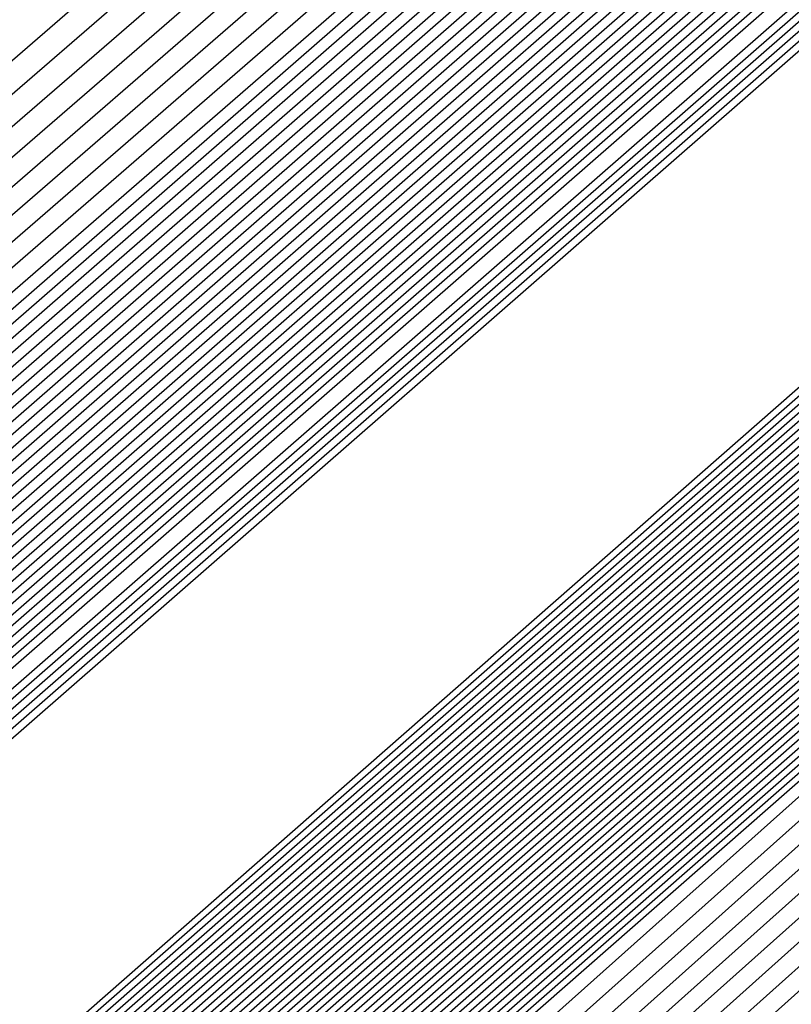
# Model space of a CAD drawing. Extents: x 3249832 to 3255657, y 13789405 to 13793316.
# Tile 804 of 1056: x 3253208.8558 to 3253208.9464, y 13791257.9238 to 13791258.0394. Entities that reach past the tile are written whole.
import ezdxf

# ---------------------------------------------------------------- set-up
doc = ezdxf.new("R2010")
doc.units = 0
doc.header["$LTSCALE"] = 100
doc.header["$MEASUREMENT"] = 0
for name, color, linetype in [('GRATIO_03231_CON', 1, 'CONTINUOUS'), ('GRATIO_0323_ICON', 1, 'CONTINUOUS'), ('TARGETS_EAST', 7, 'CONTINUOUS')]:
    doc.layers.add(name, color=color, linetype=linetype)

# ---------------------------------------------------------------- blocks, each defined once
blk = doc.blocks.new('Gratio_032316_contours')
at = {"layer": 'GRATIO_03231_CON', "color": 1, "linetype": 'Continuous', "flags": 128}
for points in [[(3253179.55027, 13791232.39503), (3253186.87441, 13791238.77001), (3253201.4775, 13791251.51898), (3253219.20823, 13791267.00714), (3253234.45763, 13791280.32933), (3253243.00028, 13791287.79153), (3253246.14511, 13791290.5444), (3253246.5846, 13791290.94974), (3253247.02187, 13791291.379), (3253250.20254, 13791294.24212), (3253258.88285, 13791301.95866), (3253274.44262, 13791315.73867), (3253292.7559, 13791331.95413), (3253308.32028, 13791345.76753)], [(3253180.16544, 13791232.93802), (3253187.28488, 13791239.13155), (3253201.72516, 13791251.73678), (3253219.33902, 13791267.12228), (3253234.51314, 13791280.37862), (3253243.01644, 13791287.80647), (3253246.14668, 13791290.54676), (3253246.58389, 13791290.95054), (3253247.01645, 13791291.37639), (3253250.16633, 13791294.21318), (3253258.7639, 13791301.85732), (3253274.17605, 13791315.50724), (3253292.31584, 13791331.56933), (3253307.73285, 13791345.25198)], [(3253180.78061, 13791233.481), (3253187.69534, 13791239.49309), (3253201.97282, 13791251.95458), (3253219.46981, 13791267.23741), (3253234.56866, 13791280.42791), (3253243.03259, 13791287.8214), (3253246.14825, 13791290.54912), (3253246.58317, 13791290.95133), (3253247.01103, 13791291.37378), (3253250.13013, 13791294.18424), (3253258.64495, 13791301.75599), (3253273.90947, 13791315.27582), (3253291.87577, 13791331.18453), (3253307.14542, 13791344.73643)], [(3253181.39578, 13791234.02399), (3253188.1058, 13791239.85463), (3253202.22048, 13791252.17237), (3253219.6006, 13791267.35254), (3253234.62418, 13791280.4772), (3253243.04874, 13791287.83633), (3253246.14982, 13791290.55149), (3253246.58246, 13791290.95213), (3253247.00561, 13791291.37117), (3253250.09393, 13791294.15529), (3253258.526, 13791301.65465), (3253273.6429, 13791315.0444), (3253291.4357, 13791330.79973), (3253306.55799, 13791344.22088)], [(3253182.62612, 13791235.10996), (3253188.92672, 13791240.5777), (3253202.71581, 13791252.60797), (3253219.86218, 13791267.58281), (3253234.73522, 13791280.57579), (3253243.08105, 13791287.8662), (3253246.15297, 13791290.55621), (3253246.58103, 13791290.95372), (3253246.99477, 13791291.36594), (3253250.02153, 13791294.09741), (3253258.2881, 13791301.45198), (3253273.10975, 13791314.58156), (3253290.55557, 13791330.03014), (3253305.38313, 13791343.18978)], [(3253183.24129, 13791235.65295), (3253189.33718, 13791240.93924), (3253202.96347, 13791252.82577), (3253219.99297, 13791267.69794), (3253234.79073, 13791280.62508), (3253243.0972, 13791287.88113), (3253246.15454, 13791290.55858), (3253246.58032, 13791290.95452), (3253246.98935, 13791291.36333), (3253249.98532, 13791294.06847), (3253258.16915, 13791301.35065), (3253272.84317, 13791314.35013), (3253290.11551, 13791329.64534), (3253304.7957, 13791342.67423)], [(3253189.74764, 13791241.30078), (3253203.21113, 13791253.04357), (3253220.12376, 13791267.81308), (3253234.84625, 13791280.67437), (3253243.11336, 13791287.89607), (3253246.15611, 13791290.56094), (3253246.57961, 13791290.95531), (3253246.98393, 13791291.36072), (3253249.94912, 13791294.03953), (3253258.05019, 13791301.24931), (3253272.5766, 13791314.11871), (3253289.67544, 13791329.26055), (3253304.20827, 13791342.15868)], [(3253190.1581, 13791241.66232), (3253203.45879, 13791253.26136), (3253220.25455, 13791267.92821), (3253234.90177, 13791280.72366), (3253243.12951, 13791287.911), (3253246.15768, 13791290.5633), (3253246.57889, 13791290.95611), (3253246.97851, 13791291.35811), (3253249.91292, 13791294.01058), (3253257.93124, 13791301.14798), (3253272.31002, 13791313.88729), (3253289.23538, 13791328.87575), (3253303.62084, 13791341.64313)], [(3253190.97902, 13791242.38539), (3253203.95411, 13791253.69696), (3253220.51613, 13791268.15847), (3253235.01281, 13791280.82224), (3253243.16182, 13791287.94087), (3253246.16082, 13791290.56803), (3253246.57747, 13791290.9577), (3253246.96767, 13791291.35288), (3253249.84051, 13791293.9527), (3253257.69334, 13791300.94531), (3253271.77687, 13791313.42445), (3253288.35525, 13791328.10615), (3253302.44598, 13791340.61203)], [(3253191.38948, 13791242.74693), (3253204.20177, 13791253.91476), (3253220.64692, 13791268.27361), (3253235.06832, 13791280.87154), (3253243.17797, 13791287.9558), (3253246.1624, 13791290.57039), (3253246.57675, 13791290.9585), (3253246.96225, 13791291.35027), (3253249.80431, 13791293.92376), (3253257.57439, 13791300.84397), (3253271.51029, 13791313.19303), (3253287.91518, 13791327.72135), (3253301.85855, 13791340.09648)], [(3253191.79994, 13791243.10847), (3253204.44943, 13791254.13256), (3253220.77772, 13791268.38874), (3253235.12384, 13791280.92083), (3253243.19412, 13791287.97073), (3253246.16397, 13791290.57276), (3253246.57604, 13791290.95929), (3253246.95683, 13791291.34766), (3253249.76811, 13791293.89481), (3253257.45544, 13791300.74264), (3253271.24372, 13791312.9616), (3253287.47511, 13791327.33655), (3253301.27112, 13791339.58093)], [(3253192.2104, 13791243.47001), (3253204.69709, 13791254.35035), (3253220.90851, 13791268.50387), (3253235.17936, 13791280.97012), (3253243.21028, 13791287.98567), (3253246.16554, 13791290.57512), (3253246.57533, 13791290.96009), (3253246.95142, 13791291.34505), (3253249.73191, 13791293.86587), (3253257.33649, 13791300.6413), (3253270.97714, 13791312.73018), (3253287.03505, 13791326.95176), (3253300.68369, 13791339.06538)], [(3253193.03132, 13791244.19308), (3253205.19242, 13791254.78595), (3253221.17009, 13791268.73414), (3253235.29039, 13791281.0687), (3253243.24258, 13791288.01553), (3253246.16868, 13791290.57985), (3253246.5739, 13791290.96168), (3253246.94058, 13791291.33982), (3253249.6595, 13791293.80799), (3253257.09858, 13791300.43863), (3253270.44399, 13791312.26734), (3253286.15492, 13791326.18216), (3253299.50883, 13791338.03428)], [(3253193.44178, 13791244.55462), (3253205.44008, 13791255.00375), (3253221.30088, 13791268.84927), (3253235.34591, 13791281.11799), (3253243.25874, 13791288.03047), (3253246.17025, 13791290.58221), (3253246.57319, 13791290.96248), (3253246.93516, 13791291.33721), (3253249.6233, 13791293.77904), (3253256.97963, 13791300.3373), (3253270.17741, 13791312.03592), (3253285.71485, 13791325.79737), (3253298.92139, 13791337.51873)], [(3253193.85224, 13791244.91616), (3253205.68774, 13791255.22155), (3253221.43167, 13791268.9644), (3253235.40143, 13791281.16728), (3253243.27489, 13791288.0454), (3253246.17182, 13791290.58457), (3253246.57247, 13791290.96327), (3253246.92974, 13791291.3346), (3253249.5871, 13791293.7501), (3253256.86068, 13791300.23596), (3253269.91084, 13791311.8045), (3253285.27479, 13791325.41257), (3253298.33396, 13791337.00318)], [(3253194.2627, 13791245.2777), (3253205.9354, 13791255.43934), (3253221.56246, 13791269.07954), (3253235.45695, 13791281.21658), (3253243.29104, 13791288.06033), (3253246.17339, 13791290.58694), (3253246.57176, 13791290.96407), (3253246.92432, 13791291.33198), (3253249.55089, 13791293.72116), (3253256.74173, 13791300.13463), (3253269.64426, 13791311.57307), (3253284.83472, 13791325.02777), (3253297.74653, 13791336.48763)], [(3253195.08362, 13791246.00077), (3253206.43072, 13791255.87494), (3253221.82404, 13791269.3098), (3253235.56798, 13791281.31516), (3253243.32335, 13791288.0902), (3253246.17654, 13791290.59166), (3253246.57033, 13791290.96566), (3253246.91348, 13791291.32676), (3253249.47849, 13791293.66327), (3253256.50383, 13791299.93196), (3253269.11111, 13791311.11023), (3253283.95459, 13791324.25817), (3253296.57167, 13791335.45653)], [(3253195.49408, 13791246.36231), (3253206.67838, 13791256.09274), (3253221.95483, 13791269.42494), (3253235.6235, 13791281.36445), (3253243.3395, 13791288.10513), (3253246.17811, 13791290.59402), (3253246.56962, 13791290.96646), (3253246.90806, 13791291.32415), (3253249.44229, 13791293.63433), (3253256.38488, 13791299.83062), (3253268.84454, 13791310.87881), (3253283.51452, 13791323.87338), (3253295.98424, 13791334.94098)], [(3253195.90454, 13791246.72385), (3253206.92604, 13791256.31054), (3253222.08562, 13791269.54007), (3253235.67902, 13791281.41374), (3253243.35566, 13791288.12007), (3253246.17968, 13791290.59639), (3253246.56891, 13791290.96725), (3253246.90264, 13791291.32154), (3253249.40609, 13791293.60539), (3253256.26593, 13791299.72929), (3253268.57796, 13791310.64739), (3253283.07446, 13791323.48858), (3253295.39681, 13791334.42543)], [(3253196.31501, 13791247.08539), (3253207.1737, 13791256.52833), (3253222.21641, 13791269.6552), (3253235.73454, 13791281.46303), (3253243.37181, 13791288.135), (3253246.18125, 13791290.59875), (3253246.56819, 13791290.96805), (3253246.89722, 13791291.31892), (3253249.36988, 13791293.57645), (3253256.14697, 13791299.62795), (3253268.31138, 13791310.41597), (3253282.63439, 13791323.10378), (3253294.80938, 13791333.90988)], [(3253197.13593, 13791247.80846), (3253207.66903, 13791256.96393), (3253222.47799, 13791269.88547), (3253235.84557, 13791281.56162), (3253243.40412, 13791288.16487), (3253246.18439, 13791290.60348), (3253246.56677, 13791290.96964), (3253246.88638, 13791291.3137), (3253249.29748, 13791293.51856), (3253255.90907, 13791299.42528), (3253267.77823, 13791309.95312), (3253281.75426, 13791322.33419), (3253293.63452, 13791332.87878)], [(3253197.54639, 13791248.17), (3253207.91669, 13791257.18173), (3253222.60878, 13791270.0006), (3253235.90109, 13791281.61091), (3253243.42027, 13791288.1798), (3253246.18596, 13791290.60584), (3253246.56605, 13791290.97044), (3253246.88096, 13791291.31109), (3253249.26128, 13791293.48962), (3253255.79012, 13791299.32395), (3253267.51166, 13791309.7217), (3253281.31419, 13791321.94939), (3253293.04709, 13791332.36323), (3253299.24948, 13791337.92415)], [(3253197.95685, 13791248.53154), (3253208.16435, 13791257.39953), (3253222.73957, 13791270.11573), (3253235.95661, 13791281.6602), (3253243.43643, 13791288.19473), (3253246.18754, 13791290.6082), (3253246.56534, 13791290.97123), (3253246.87554, 13791291.30847), (3253249.22507, 13791293.46068), (3253255.67117, 13791299.22261), (3253267.24508, 13791309.49028), (3253280.87413, 13791321.56459), (3253292.45966, 13791331.84768), (3253298.58416, 13791337.33876)], [(3253198.36731, 13791248.89308), (3253208.41201, 13791257.61732), (3253222.87037, 13791270.23087), (3253236.01213, 13791281.70949), (3253243.45258, 13791288.20967), (3253246.18911, 13791290.61057), (3253246.56463, 13791290.97203), (3253246.87012, 13791291.30586), (3253249.18887, 13791293.43173), (3253255.55222, 13791299.12128), (3253266.9785, 13791309.25886), (3253280.43407, 13791321.17979), (3253291.87223, 13791331.33213), (3253297.91884, 13791336.75338)], [(3253199.18823, 13791249.61615), (3253208.90733, 13791258.05292), (3253223.13195, 13791270.46113), (3253236.12316, 13791281.80807), (3253243.48489, 13791288.23953), (3253246.19225, 13791290.61529), (3253246.5632, 13791290.97362), (3253246.85928, 13791291.30064), (3253249.11647, 13791293.37385), (3253255.31432, 13791298.91861), (3253266.44535, 13791308.79601), (3253279.55394, 13791320.4102), (3253290.69737, 13791330.30103), (3253296.5882, 13791335.58261)], [(3253199.59869, 13791249.97769), (3253209.15499, 13791258.27072), (3253223.26274, 13791270.57626), (3253236.17868, 13791281.85736), (3253243.50104, 13791288.25447), (3253246.19382, 13791290.61766), (3253246.56249, 13791290.97442), (3253246.85386, 13791291.29803), (3253249.08026, 13791293.34491), (3253255.19536, 13791298.81727), (3253266.17878, 13791308.56459), (3253279.11387, 13791320.0254), (3253290.10994, 13791329.78548), (3253295.92288, 13791334.99723)], [(3253200.00915, 13791250.33923), (3253209.40265, 13791258.48852), (3253223.39353, 13791270.6914), (3253236.2342, 13791281.90666), (3253243.51719, 13791288.2694), (3253246.19539, 13791290.62002), (3253246.56177, 13791290.97521), (3253246.84844, 13791291.29541), (3253249.04406, 13791293.31596), (3253255.07641, 13791298.71594), (3253265.9122, 13791308.33317), (3253278.6738, 13791319.6406), (3253289.52251, 13791329.26993), (3253295.25756, 13791334.41184)], [(3253200.41961, 13791250.70077), (3253209.65031, 13791258.70631), (3253223.52432, 13791270.80653), (3253236.28972, 13791281.95595), (3253243.53335, 13791288.28434), (3253246.19696, 13791290.62238), (3253246.56106, 13791290.97601), (3253246.84302, 13791291.2928), (3253249.00786, 13791293.28702), (3253254.95746, 13791298.6146), (3253265.64563, 13791308.10175), (3253278.23374, 13791319.25581), (3253288.93508, 13791328.75438), (3253294.59224, 13791333.82646)], [(3253201.24053, 13791251.42384), (3253210.14563, 13791259.14191), (3253223.7859, 13791271.0368), (3253236.40075, 13791282.05453), (3253243.56565, 13791288.3142), (3253246.20011, 13791290.62711), (3253246.55963, 13791290.9776), (3253246.83219, 13791291.28758), (3253248.93546, 13791293.22914), (3253254.71956, 13791298.41193), (3253265.11248, 13791307.63891), (3253277.35361, 13791318.48621), (3253287.76022, 13791327.72328), (3253293.2616, 13791332.65569)], [(3253201.65099, 13791251.78538), (3253210.3933, 13791259.35971), (3253223.91669, 13791271.15193), (3253236.45627, 13791282.10382), (3253243.58181, 13791288.32914), (3253246.20168, 13791290.62947), (3253246.55892, 13791290.9784), (3253246.82677, 13791291.28496), (3253248.89925, 13791293.20019), (3253254.60061, 13791298.3106), (3253264.8459, 13791307.40749), (3253276.91354, 13791318.10141), (3253287.17279, 13791327.20773)], [(3253215.27891, 13791264.12388), (3253208.32754, 13791257.89481), (3253202.31158, 13791252.48555), (3253202.06145, 13791252.14692), (3253210.64096, 13791259.57751), (3253224.04748, 13791271.26706)], [(3253216.27123, 13791264.99994), (3253209.15191, 13791258.62312), (3253202.92675, 13791253.02854), (3253202.47191, 13791252.50846), (3253210.88862, 13791259.7953), (3253224.17827, 13791271.38219)]]:
    blk.add_lwpolyline(points, dxfattribs=at)
at = {"layer": 'GRATIO_03231_CON', "color": 5, "linetype": 'Continuous', "flags": 128}
for points in [[(3253178.31993, 13791231.30905), (3253186.05349, 13791238.04694), (3253200.98218, 13791251.08338), (3253218.94665, 13791266.77688), (3253234.34659, 13791280.23075), (3253242.96798, 13791287.76167), (3253246.14197, 13791290.53967), (3253246.58603, 13791290.94815), (3253247.02107, 13791291.37394), (3253250.18182, 13791294.2177), (3253258.80647, 13791301.88356), (3253274.26937, 13791315.56557), (3253292.48955, 13791331.61762), (3253308.02221, 13791345.18354)], [(3253177.70476, 13791230.76607), (3253185.64303, 13791237.6854), (3253200.73452, 13791250.86558), (3253218.81586, 13791266.66175), (3253234.29107, 13791280.18146), (3253242.95182, 13791287.74673), (3253246.1404, 13791290.53731), (3253246.58674, 13791290.94735), (3253247.01436, 13791291.36584), (3253250.12102, 13791294.16091), (3253258.59804, 13791301.69555), (3253273.79626, 13791315.14336), (3253291.70456, 13791330.92064), (3253306.97134, 13791344.25434)], [(3253177.08958, 13791230.22308), (3253185.23257, 13791237.32386), (3253200.48686, 13791250.64779), (3253218.68507, 13791266.54661), (3253234.23556, 13791280.13216), (3253242.93567, 13791287.7318), (3253246.13883, 13791290.53495), (3253246.58745, 13791290.94656), (3253247.00766, 13791291.35773), (3253250.06022, 13791294.10413), (3253258.38961, 13791301.50754), (3253273.32314, 13791314.72115), (3253290.91956, 13791330.22366), (3253305.92046, 13791343.32515)], [(3253176.47441, 13791229.68009), (3253184.82211, 13791236.96232), (3253200.23919, 13791250.42999), (3253218.55428, 13791266.43148), (3253234.18004, 13791280.08287), (3253242.91952, 13791287.71687), (3253246.13725, 13791290.53258), (3253246.58817, 13791290.94576), (3253247.00095, 13791291.34963), (3253249.99942, 13791294.04734), (3253258.18118, 13791301.31953), (3253272.85003, 13791314.29894), (3253290.13456, 13791329.52668), (3253304.86958, 13791342.39595)], [(3253175.24407, 13791228.59412), (3253184.00119, 13791236.23925), (3253199.74387, 13791249.99439), (3253218.2927, 13791266.20121), (3253234.069, 13791279.98429), (3253242.88721, 13791287.687), (3253246.13411, 13791290.52786), (3253246.58959, 13791290.94417), (3253246.98754, 13791291.33342), (3253249.87782, 13791293.93376), (3253257.76432, 13791300.94351), (3253271.9038, 13791313.45451), (3253288.56457, 13791328.13272), (3253302.76783, 13791340.53756)], [(3253196.57706, 13791247.03615), (3253203.47105, 13791253.1938), (3253218.75951, 13791266.60126), (3253234.06971, 13791279.98413), (3253242.88772, 13791287.68662), (3253246.13462, 13791290.52731), (3253246.59031, 13791290.94338), (3253246.98083, 13791291.32532), (3253249.81702, 13791293.87697), (3253257.55589, 13791300.7555), (3253271.43068, 13791313.0323), (3253287.77957, 13791327.43574), (3253301.71695, 13791339.60837)], [(3253196.71057, 13791247.15254), (3253203.58621, 13791253.29381), (3253218.83398, 13791266.66558), (3253234.10345, 13791280.01283), (3253242.89801, 13791287.6948), (3253246.13636, 13791290.52784), (3253246.59102, 13791290.94258), (3253246.97413, 13791291.31721), (3253249.75622, 13791293.82018), (3253257.34746, 13791300.56749), (3253270.95757, 13791312.61009), (3253286.99457, 13791326.73875), (3253300.66608, 13791338.67918)], [(3253196.84408, 13791247.26894), (3253203.70137, 13791253.39382), (3253218.90845, 13791266.7299), (3253234.13718, 13791280.04153), (3253242.9083, 13791287.70297), (3253246.13809, 13791290.52836), (3253246.59174, 13791290.94178), (3253246.96742, 13791291.30911), (3253249.69542, 13791293.76339), (3253257.13903, 13791300.37948), (3253270.48445, 13791312.18788), (3253286.20957, 13791326.04177), (3253299.6152, 13791337.74998)], [(3253197.11109, 13791247.50174), (3253203.93169, 13791253.59384), (3253219.0574, 13791266.85855), (3253234.20465, 13791280.09892), (3253242.92888, 13791287.71932), (3253246.14156, 13791290.52941), (3253246.59316, 13791290.94019), (3253246.95401, 13791291.2929), (3253249.57383, 13791293.64981), (3253256.72217, 13791300.00346), (3253269.53822, 13791311.34346), (3253284.63958, 13791324.64781), (3253297.51345, 13791335.89159)], [(3253197.2446, 13791247.61813), (3253204.04685, 13791253.69384), (3253219.13187, 13791266.92287), (3253234.23839, 13791280.12762), (3253242.93918, 13791287.72749), (3253246.1433, 13791290.52994), (3253246.59388, 13791290.9394), (3253246.9473, 13791291.28479), (3253249.51303, 13791293.59302), (3253256.51374, 13791299.81545), (3253269.06511, 13791310.92125), (3253283.85458, 13791323.95083), (3253296.46257, 13791334.9624)], [(3253197.37811, 13791247.73453), (3253204.16201, 13791253.79385), (3253219.20635, 13791266.98719), (3253234.27212, 13791280.15631), (3253242.94947, 13791287.73567), (3253246.14503, 13791290.53046), (3253246.59459, 13791290.9386), (3253246.9406, 13791291.27669), (3253249.45223, 13791293.53623), (3253256.30531, 13791299.62744), (3253268.59199, 13791310.49904), (3253283.06958, 13791323.25385), (3253295.41169, 13791334.0332)], [(3253197.51162, 13791247.85093), (3253204.27717, 13791253.89386), (3253219.28082, 13791267.05151), (3253234.30586, 13791280.18501), (3253242.95976, 13791287.74384), (3253246.14676, 13791290.53099), (3253246.5953, 13791290.9378), (3253246.93389, 13791291.26859), (3253249.39143, 13791293.47944), (3253256.09688, 13791299.43942), (3253268.11888, 13791310.07683), (3253282.28459, 13791322.55687), (3253294.36082, 13791333.10401)], [(3253197.77863, 13791248.08372), (3253204.50749, 13791254.09388), (3253219.42977, 13791267.18016), (3253234.37333, 13791280.2424), (3253242.98034, 13791287.76019), (3253246.15023, 13791290.53204), (3253246.59673, 13791290.93621), (3253246.92048, 13791291.25238), (3253249.26983, 13791293.36586), (3253255.68002, 13791299.0634), (3253267.17265, 13791309.2324), (3253280.71459, 13791321.16291), (3253292.25906, 13791331.24562), (3253298.86322, 13791336.86351)], [(3253197.91214, 13791248.20012), (3253204.62265, 13791254.19388), (3253219.50424, 13791267.24448), (3253234.40706, 13791280.2711), (3253242.99064, 13791287.76837), (3253246.15197, 13791290.53257), (3253246.59744, 13791290.93542), (3253246.91378, 13791291.24427), (3253249.20903, 13791293.30907), (3253255.47159, 13791298.87539), (3253266.69953, 13791308.81019), (3253279.9296, 13791320.46593), (3253291.20819, 13791330.31643), (3253297.66843, 13791335.81202)], [(3253198.04565, 13791248.31651), (3253204.73781, 13791254.29389), (3253219.57872, 13791267.3088), (3253234.4408, 13791280.2998), (3253243.00093, 13791287.77654), (3253246.1537, 13791290.53309), (3253246.59816, 13791290.93462), (3253246.90707, 13791291.23617), (3253249.14823, 13791293.25228), (3253255.26316, 13791298.68738), (3253266.22642, 13791308.38798), (3253279.1446, 13791319.76895), (3253290.15731, 13791329.38723), (3253296.47364, 13791334.76054)], [(3253198.17916, 13791248.43291), (3253204.85297, 13791254.3939), (3253219.65319, 13791267.37312), (3253234.47453, 13791280.32849), (3253243.01122, 13791287.78471), (3253246.15544, 13791290.53362), (3253246.59887, 13791290.93382), (3253246.90036, 13791291.22806), (3253249.08743, 13791293.19549), (3253255.05473, 13791298.49937), (3253265.7533, 13791307.96577), (3253278.3596, 13791319.07197), (3253289.10643, 13791328.45804), (3253295.27885, 13791333.70905)], [(3253198.44617, 13791248.6657), (3253205.08329, 13791254.59392), (3253219.80214, 13791267.50177), (3253234.542, 13791280.38589), (3253243.0318, 13791287.80106), (3253246.15891, 13791290.53467), (3253246.6003, 13791290.93223), (3253246.88695, 13791291.21186), (3253248.96583, 13791293.08191), (3253254.63787, 13791298.12335), (3253264.80707, 13791307.12135), (3253276.7896, 13791317.678), (3253287.00468, 13791326.59965), (3253292.88927, 13791331.60608), (3253295.95133, 13791334.07094)], [(3253198.57968, 13791248.7821), (3253205.19845, 13791254.69392), (3253219.87661, 13791267.56609), (3253234.57574, 13791280.41459), (3253243.04209, 13791287.80924), (3253246.16064, 13791290.53519), (3253246.60101, 13791290.93144), (3253246.88025, 13791291.20375), (3253248.90503, 13791293.02512), (3253254.42944, 13791297.93534), (3253264.33396, 13791306.69914), (3253276.00461, 13791316.98102), (3253285.9538, 13791325.67045), (3253291.69448, 13791330.55459), (3253294.7416, 13791333.01142)], [(3253198.71319, 13791248.8985), (3253205.31361, 13791254.79393), (3253219.95108, 13791267.63041), (3253234.60947, 13791280.44328), (3253243.05239, 13791287.81741), (3253246.16237, 13791290.53572), (3253246.60172, 13791290.93064), (3253246.87354, 13791291.19565), (3253248.84423, 13791292.96834), (3253254.22101, 13791297.74733), (3253263.86084, 13791306.27693), (3253275.21961, 13791316.28404), (3253284.90293, 13791324.74126), (3253290.49969, 13791329.50311), (3253293.53187, 13791331.9519)], [(3253198.8467, 13791249.0149), (3253205.42877, 13791254.89394), (3253220.02556, 13791267.69473), (3253234.64321, 13791280.47198), (3253243.06268, 13791287.82558), (3253246.16411, 13791290.53624), (3253246.60244, 13791290.92984), (3253246.86684, 13791291.18754), (3253248.78343, 13791292.91155), (3253254.01258, 13791297.55932), (3253263.38773, 13791305.85472), (3253274.43461, 13791315.58706), (3253283.85205, 13791323.81207), (3253289.3049, 13791328.45162), (3253292.32214, 13791330.89237), (3253295.39879, 13791333.38715)], [(3253199.11371, 13791249.24769), (3253205.65909, 13791255.09396), (3253220.17451, 13791267.82338), (3253234.71068, 13791280.52937), (3253243.08326, 13791287.84193), (3253246.16758, 13791290.53729), (3253246.60386, 13791290.92825), (3253246.85342, 13791291.17133), (3253248.66183, 13791292.79797), (3253253.59572, 13791297.1833), (3253262.4415, 13791305.01029), (3253272.86462, 13791314.1931), (3253281.7503, 13791321.95368), (3253286.91532, 13791326.34865), (3253289.90268, 13791328.77333), (3253293.18693, 13791331.45768)], [(3253199.24722, 13791249.36409), (3253205.77425, 13791255.19397), (3253220.24898, 13791267.8877), (3253234.74441, 13791280.55807), (3253243.09355, 13791287.85011), (3253246.16931, 13791290.53782), (3253246.60458, 13791290.92746), (3253246.84672, 13791291.16323), (3253248.60103, 13791292.74118), (3253253.38729, 13791296.99529), (3253261.96839, 13791304.58808), (3253272.07962, 13791313.49612), (3253280.69942, 13791321.02448), (3253285.72053, 13791325.29717), (3253288.69295, 13791327.71381), (3253292.081, 13791330.49295), (3253297.61917, 13791335.1971)], [(3253199.38073, 13791249.48048), (3253205.88941, 13791255.29397), (3253220.32345, 13791267.95202), (3253234.77815, 13791280.58677), (3253243.10385, 13791287.85828), (3253246.17105, 13791290.53834), (3253246.60529, 13791290.92666), (3253246.84001, 13791291.15513), (3253248.54023, 13791292.68439), (3253253.17886, 13791296.80728), (3253261.49527, 13791304.16587), (3253271.29462, 13791312.79914), (3253279.64854, 13791320.09529), (3253284.52574, 13791324.24568), (3253287.48322, 13791326.65429), (3253290.97507, 13791329.52822), (3253296.71525, 13791334.41022)], [(3253199.51424, 13791249.59688), (3253206.00457, 13791255.39398), (3253220.39793, 13791268.01634), (3253234.81188, 13791280.61546), (3253243.11414, 13791287.86646), (3253246.17278, 13791290.53887), (3253246.606, 13791290.92586), (3253246.83331, 13791291.14702), (3253248.47943, 13791292.6276), (3253252.97044, 13791296.61927), (3253261.02215, 13791303.74366), (3253270.50962, 13791312.10216), (3253278.59767, 13791319.16609), (3253283.33095, 13791323.1942), (3253286.27349, 13791325.59476), (3253289.86914, 13791328.56348), (3253295.81132, 13791333.62334)], [(3253199.78125, 13791249.82967), (3253206.23489, 13791255.594), (3253220.54687, 13791268.14499), (3253234.87935, 13791280.67286), (3253243.13472, 13791287.8828), (3253246.17625, 13791290.53992), (3253246.60743, 13791290.92427), (3253246.8199, 13791291.13081), (3253248.35784, 13791292.51402), (3253252.55358, 13791296.24325), (3253260.07593, 13791302.89924), (3253268.93963, 13791310.70819), (3253276.49591, 13791317.3077), (3253280.94137, 13791321.09123), (3253283.85403, 13791323.47572), (3253287.65728, 13791326.63402), (3253294.00347, 13791332.04958)], [(3253199.91476, 13791249.94607), (3253206.35005, 13791255.69401), (3253220.62135, 13791268.20931), (3253234.91309, 13791280.70156), (3253243.14501, 13791287.89098), (3253246.17798, 13791290.54045), (3253246.60814, 13791290.92348), (3253246.81319, 13791291.12271), (3253248.29704, 13791292.45723), (3253252.34515, 13791296.05524), (3253259.60281, 13791302.47703), (3253268.15463, 13791310.01121), (3253275.44504, 13791316.37851), (3253279.74658, 13791320.03974), (3253282.6443, 13791322.4162), (3253286.55135, 13791325.66929), (3253293.09954, 13791331.2627), (3253300.79521, 13791337.86923)], [(3253200.04827, 13791250.06247), (3253206.46521, 13791255.79401), (3253220.69582, 13791268.27363), (3253234.94682, 13791280.73025), (3253243.15531, 13791287.89915), (3253246.17972, 13791290.54097), (3253246.60886, 13791290.92268), (3253246.80649, 13791291.1146), (3253248.23624, 13791292.40044), (3253252.13672, 13791295.86723), (3253259.1297, 13791302.05482), (3253267.36963, 13791309.31423), (3253274.39416, 13791315.44932), (3253278.55179, 13791318.98826), (3253281.43456, 13791321.35667), (3253285.44542, 13791324.70455), (3253292.19561, 13791330.47582), (3253300.12972, 13791337.29016)], [(3253200.18178, 13791250.17887), (3253206.58037, 13791255.89402), (3253220.77029, 13791268.33795), (3253234.98056, 13791280.75895), (3253243.1656, 13791287.90733), (3253246.18145, 13791290.5415), (3253246.60957, 13791290.92188), (3253246.79978, 13791291.1065), (3253248.17544, 13791292.34365), (3253251.92829, 13791295.67922), (3253258.65658, 13791301.63261), (3253266.58464, 13791308.61725), (3253273.34328, 13791314.52012), (3253277.357, 13791317.93677), (3253280.22483, 13791320.29715), (3253284.33949, 13791323.73982), (3253291.29169, 13791329.68894), (3253299.46423, 13791336.71108)], [(3253200.44879, 13791250.41166), (3253206.81069, 13791256.09404), (3253220.91924, 13791268.4666), (3253235.04803, 13791280.81634), (3253243.18618, 13791287.92368), (3253246.18492, 13791290.54255), (3253246.611, 13791290.92029), (3253246.78637, 13791291.09029), (3253248.05384, 13791292.23007), (3253251.51143, 13791295.3032), (3253257.71035, 13791300.78818), (3253265.01464, 13791307.22329), (3253271.24153, 13791312.66173), (3253274.96742, 13791315.8338), (3253277.80537, 13791318.17811), (3253282.12763, 13791321.81036), (3253289.48383, 13791328.11518), (3253298.13324, 13791335.55292)], [(3253200.5823, 13791250.52806), (3253206.92586, 13791256.19405), (3253220.99372, 13791268.53092), (3253235.08176, 13791280.84504), (3253243.19647, 13791287.93185), (3253246.18666, 13791290.54307), (3253246.61171, 13791290.9195), (3253246.77966, 13791291.08219), (3253247.99304, 13791292.17328), (3253251.303, 13791295.11519), (3253257.23724, 13791300.36597), (3253264.22964, 13791306.52631), (3253270.19065, 13791311.73254), (3253273.77263, 13791314.78231), (3253276.59564, 13791317.11859), (3253281.0217, 13791320.84562), (3253288.57991, 13791327.3283), (3253297.46775, 13791334.97385)], [(3253200.71581, 13791250.64445), (3253207.04102, 13791256.29406), (3253221.06819, 13791268.59524), (3253235.1155, 13791280.87374), (3253243.20676, 13791287.94002), (3253246.18839, 13791290.5436), (3253246.61242, 13791290.9187), (3253246.77296, 13791291.07408), (3253247.93224, 13791292.11649), (3253251.09457, 13791294.92718), (3253256.76412, 13791299.94376), (3253263.44465, 13791305.82933), (3253269.13978, 13791310.80334), (3253272.57784, 13791313.73083), (3253275.38591, 13791316.05906), (3253279.91577, 13791319.88089), (3253287.67598, 13791326.54142), (3253296.80226, 13791334.39477)], [(3253200.84932, 13791250.76085), (3253207.15618, 13791256.39406), (3253221.14266, 13791268.65956), (3253235.14923, 13791280.90243), (3253243.21706, 13791287.9482), (3253246.19012, 13791290.54412), (3253246.61314, 13791290.9179), (3253246.76625, 13791291.06598), (3253247.87144, 13791292.0597), (3253250.88614, 13791294.73917), (3253256.29101, 13791299.52155), (3253262.65965, 13791305.13235), (3253268.0889, 13791309.87415), (3253271.38305, 13791312.67934), (3253274.17618, 13791314.99954), (3253278.80984, 13791318.91616), (3253286.77206, 13791325.75454), (3253296.13677, 13791333.81569)], [(3253201.11633, 13791250.99365), (3253207.3865, 13791256.59408), (3253221.29161, 13791268.78821), (3253235.2167, 13791280.95983), (3253243.23764, 13791287.96455), (3253246.19359, 13791290.54517), (3253246.61456, 13791290.91631), (3253246.75284, 13791291.04977), (3253247.74984, 13791291.94612), (3253250.46928, 13791294.36315), (3253255.34478, 13791298.67713), (3253261.08965, 13791303.73839), (3253265.98715, 13791308.01576), (3253268.99347, 13791310.57637), (3253271.75672, 13791312.8805), (3253276.59798, 13791316.9867), (3253284.9642, 13791324.18078), (3253294.80578, 13791332.65754)], [(3253201.24984, 13791251.11004), (3253207.50166, 13791256.69409), (3253221.36608, 13791268.85253), (3253235.25044, 13791280.98852), (3253243.24793, 13791287.97272), (3253246.19533, 13791290.5457), (3253246.61528, 13791290.91552), (3253246.74613, 13791291.04167), (3253247.68904, 13791291.88933), (3253250.26085, 13791294.17514), (3253254.87166, 13791298.25492), (3253260.30466, 13791303.04141), (3253264.93627, 13791307.08657), (3253267.79868, 13791309.52489), (3253270.54699, 13791311.82097), (3253275.49205, 13791316.02196), (3253284.06028, 13791323.3939), (3253294.14029, 13791332.07846)], [(3253201.38335, 13791251.22644), (3253207.61682, 13791256.7941), (3253221.44056, 13791268.91685), (3253235.28417, 13791281.01722), (3253243.25822, 13791287.9809), (3253246.19706, 13791290.54622), (3253246.61599, 13791290.91472), (3253246.73943, 13791291.03356), (3253247.62824, 13791291.83254), (3253250.05242, 13791293.98713), (3253254.39855, 13791297.83271), (3253259.51966, 13791302.34443), (3253263.88539, 13791306.15737), (3253266.60389, 13791308.4734), (3253269.33726, 13791310.76145), (3253274.38613, 13791315.05723), (3253283.15635, 13791322.60702), (3253293.4748, 13791331.49938)], [(3253201.51686, 13791251.34284), (3253207.73198, 13791256.8941), (3253221.51503, 13791268.98117), (3253235.31791, 13791281.04592), (3253243.26852, 13791287.98907), (3253246.1988, 13791290.54675), (3253246.6167, 13791290.91393), (3253246.73272, 13791291.02546), (3253247.56744, 13791291.77576), (3253249.84399, 13791293.79912), (3253253.92543, 13791297.41049), (3253258.73466, 13791301.64744), (3253262.83452, 13791305.22818), (3253265.4091, 13791307.42192), (3253268.12753, 13791309.70193), (3253273.2802, 13791314.0925), (3253282.25242, 13791321.82014), (3253292.80931, 13791330.9203), (3253301.81088, 13791338.63068)], [(3253201.78387, 13791251.57563), (3253207.9623, 13791257.09412), (3253221.66398, 13791269.10982), (3253235.38538, 13791281.10331), (3253243.2891, 13791288.00542), (3253246.20227, 13791290.5478), (3253246.61813, 13791290.91233), (3253246.71931, 13791291.00925), (3253247.44584, 13791291.66218), (3253249.42713, 13791293.4231), (3253252.9792, 13791296.56607), (3253257.16467, 13791300.25348), (3253260.73276, 13791303.36979), (3253263.01952, 13791305.31895), (3253265.70807, 13791307.58288), (3253271.06834, 13791312.16303), (3253280.44457, 13791320.24638), (3253291.47832, 13791329.76215), (3253300.88547, 13791337.82513)], [(3253201.91738, 13791251.69203), (3253208.07746, 13791257.19413), (3253221.73845, 13791269.17414), (3253235.41911, 13791281.13201), (3253243.29939, 13791288.01359), (3253246.204, 13791290.54832), (3253246.61884, 13791290.91154), (3253246.71261, 13791291.00114), (3253247.38504, 13791291.60539), (3253249.2187, 13791293.23509), (3253252.50609, 13791296.14386), (3253256.37967, 13791299.5565), (3253259.68189, 13791302.44059), (3253261.82473, 13791304.26746), (3253264.49834, 13791306.52336), (3253269.96241, 13791311.1983), (3253279.54064, 13791319.4595), (3253290.81283, 13791329.18307), (3253300.42277, 13791337.42236)], [(3253202.05089, 13791251.80842), (3253208.19262, 13791257.29414), (3253221.81293, 13791269.23846), (3253235.45285, 13791281.16071), (3253243.30968, 13791288.02177), (3253246.20573, 13791290.54885), (3253246.61956, 13791290.91074), (3253246.7059, 13791290.99304), (3253247.32424, 13791291.5486), (3253249.01027, 13791293.04708), (3253252.03297, 13791295.72165), (3253255.59467, 13791298.85952), (3253258.63101, 13791301.5114), (3253260.62994, 13791303.21597), (3253263.28861, 13791305.46384), (3253268.85648, 13791310.23357), (3253278.63672, 13791318.67262), (3253290.14734, 13791328.60399), (3253299.96006, 13791337.01958)], [(3253222.18973, 13791268.9562), (3253208.47101, 13791257.20698), (3253202.18439, 13791251.92482), (3253202.18439, 13791251.92482), (3253208.30778, 13791257.39414), (3253221.8874, 13791269.30278)], [(3253222.33685, 13791269.08692), (3253208.70035, 13791257.40813), (3253202.45141, 13791252.15761), (3253202.45141, 13791252.15761), (3253208.5381, 13791257.59416), (3253222.03635, 13791269.43142)], [(3253222.41042, 13791269.15229), (3253208.81502, 13791257.50869), (3253202.58492, 13791252.27401), (3253202.58492, 13791252.27401), (3253208.65326, 13791257.69417), (3253222.11082, 13791269.49575)], [(3253222.48398, 13791269.21765), (3253208.92969, 13791257.60926), (3253202.71843, 13791252.39041), (3253202.71843, 13791252.39041), (3253208.76842, 13791257.79418), (3253222.18529, 13791269.56007)], [(3253222.55754, 13791269.28301), (3253209.04436, 13791257.70983), (3253202.85194, 13791252.50681), (3253202.85193, 13791252.50681), (3253208.88358, 13791257.89419), (3253222.25977, 13791269.62439)], [(3253222.70467, 13791269.41374), (3253209.2737, 13791257.91097), (3253203.11895, 13791252.7396), (3253203.11895, 13791252.7396), (3253209.1139, 13791258.0942), (3253222.40871, 13791269.75304)], [(3253222.77823, 13791269.4791), (3253209.38837, 13791258.01154), (3253203.25246, 13791252.856), (3253203.25246, 13791252.856), (3253209.22906, 13791258.19421), (3253222.48319, 13791269.81736)], [(3253222.8518, 13791269.54447), (3253209.50304, 13791258.11211), (3253203.38597, 13791252.97239), (3253203.38597, 13791252.97239), (3253209.34422, 13791258.29422), (3253222.55766, 13791269.88168)], [(3253222.92536, 13791269.60983), (3253209.61771, 13791258.21268), (3253203.51947, 13791253.08879), (3253203.51947, 13791253.08879), (3253209.45938, 13791258.39423), (3253222.63214, 13791269.946)], [(3253294.55593, 13791331.78482), (3253282.65133, 13791321.30274), (3253268.6032, 13791309.01445), (3253256.6338, 13791298.60027), (3253249.91373, 13791292.81609), (3253247.40711, 13791290.71997), (3253247.02638, 13791290.44557), (3253246.62867, 13791290.09727), (3253243.8498, 13791287.66252), (3253236.27025, 13791281.09954), (3253223.07249, 13791269.74056), (3253209.84706, 13791258.41382), (3253203.78649, 13791253.32159), (3253203.78649, 13791253.32159), (3253209.68971, 13791258.59423), (3253222.78114, 13791270.07458), (3253235.89161, 13791281.53353), (3253243.79641, 13791288.43297), (3253249.04881, 13791292.99861), (3253256.14655, 13791299.14707), (3253268.13516, 13791309.52901), (3253282.25127, 13791321.73092), (3253294.2793, 13791332.07331)], [(3253294.30341, 13791331.56698), (3253282.46184, 13791321.1404), (3253268.48808, 13791308.91717), (3253256.58203, 13791298.55815), (3253249.89752, 13791292.80461), (3253247.40414, 13791290.71961), (3253247.02543, 13791290.44664), (3253246.629, 13791290.09938), (3253243.85878, 13791287.67218), (3253236.30279, 13791281.1296), (3253223.14605, 13791269.80592), (3253209.96173, 13791258.51439), (3253203.92, 13791253.43798), (3253203.92, 13791253.43798), (3253209.80487, 13791258.69424), (3253222.85565, 13791270.13885), (3253235.92547, 13791281.56208), (3253243.80512, 13791288.43921), (3253249.03601, 13791292.98573), (3253256.09723, 13791299.1022), (3253268.02248, 13791309.42905), (3253282.06389, 13791321.56632), (3253294.02824, 13791331.85395)], [(3253294.05089, 13791331.34915), (3253282.27235, 13791320.97806), (3253268.37296, 13791308.8199), (3253256.53026, 13791298.51602), (3253249.8813, 13791292.79314), (3253247.40117, 13791290.71925), (3253247.02448, 13791290.44772), (3253246.62933, 13791290.10149), (3253243.86776, 13791287.68184), (3253236.33533, 13791281.15966), (3253223.21961, 13791269.87129), (3253210.0764, 13791258.61496), (3253204.05351, 13791253.55438), (3253204.05351, 13791253.55438), (3253209.92004, 13791258.79424), (3253222.93017, 13791270.20313), (3253235.95934, 13791281.59062), (3253243.81382, 13791288.44544), (3253249.02321, 13791292.97286), (3253256.04791, 13791299.05733), (3253267.90979, 13791309.32909), (3253281.87651, 13791321.40172), (3253293.77719, 13791331.63458)]]:
    blk.add_lwpolyline(points, dxfattribs=at)
at = {"layer": 'GRATIO_0323_ICON', "color": 7, "linetype": 'Continuous', "flags": 128}
for points in [[(3253175.85924, 13791229.13711), (3253184.41165, 13791236.60078), (3253199.99153, 13791250.21219), (3253218.42349, 13791266.31635), (3253234.12452, 13791280.03358), (3253242.90336, 13791287.70193), (3253246.13568, 13791290.53022), (3253246.58888, 13791290.94497), (3253246.99424, 13791291.34152), (3253249.93862, 13791293.99055), (3253257.97275, 13791301.13152), (3253272.37691, 13791313.87673), (3253289.34956, 13791328.8297), (3253303.81871, 13791341.46676)], [(3253182.01095, 13791234.56698), (3253188.51626, 13791240.21616), (3253202.46814, 13791252.39017), (3253219.73139, 13791267.46768), (3253234.6797, 13791280.5265), (3253243.0649, 13791287.85127), (3253246.1514, 13791290.55385), (3253246.58175, 13791290.95293), (3253247.00019, 13791291.36856), (3253250.05773, 13791294.12635), (3253258.40705, 13791301.55332), (3253273.37632, 13791314.81298), (3253290.99564, 13791330.41494), (3253305.97056, 13791343.70533)], [(3253196.97758, 13791247.38534), (3253203.81653, 13791253.49383), (3253218.98293, 13791266.79423), (3253234.17092, 13791280.07022), (3253242.91859, 13791287.71115), (3253246.13983, 13791290.52889), (3253246.59245, 13791290.94099), (3253246.96072, 13791291.301), (3253249.63462, 13791293.7066), (3253256.9306, 13791300.19147), (3253270.01134, 13791311.76567), (3253285.42458, 13791325.34479), (3253298.56432, 13791336.82079)], [(3253197.64512, 13791247.96732), (3253204.39233, 13791253.99387), (3253219.3553, 13791267.11584), (3253234.33959, 13791280.21371), (3253242.97005, 13791287.75202), (3253246.1485, 13791290.53152), (3253246.59602, 13791290.93701), (3253246.92719, 13791291.26048), (3253249.33063, 13791293.42265), (3253255.88845, 13791299.25141), (3253267.64576, 13791309.65462), (3253281.49959, 13791321.85989), (3253293.30994, 13791332.17482)], [(3253198.31266, 13791248.54931), (3253204.96813, 13791254.49391), (3253219.72766, 13791267.43745), (3253234.50827, 13791280.35719), (3253243.02151, 13791287.79289), (3253246.15717, 13791290.53414), (3253246.59958, 13791290.93303), (3253246.89366, 13791291.21996), (3253249.02663, 13791293.1387), (3253254.8463, 13791298.31136), (3253265.28019, 13791307.54356), (3253277.5746, 13791318.37498), (3253288.05556, 13791327.52884), (3253294.08406, 13791332.65756)], [(3253190.56856, 13791242.02386), (3253203.70645, 13791253.47916), (3253220.38534, 13791268.04334), (3253234.95729, 13791280.77295), (3253243.14566, 13791287.92593), (3253246.15925, 13791290.56567), (3253246.57818, 13791290.95691), (3253246.97309, 13791291.35549), (3253249.87672, 13791293.98164), (3253257.81229, 13791301.04664), (3253272.04344, 13791313.65587), (3253288.79531, 13791328.49095), (3253303.03341, 13791341.12758)], [(3253198.9802, 13791249.13129), (3253205.54393, 13791254.99395), (3253220.10003, 13791267.75905), (3253234.67694, 13791280.50068), (3253243.07297, 13791287.83376), (3253246.16584, 13791290.53677), (3253246.60315, 13791290.92905), (3253246.86013, 13791291.17944), (3253248.72263, 13791292.85476), (3253253.80415, 13791297.37131), (3253262.91461, 13791305.43251), (3253273.64961, 13791314.89008), (3253282.80117, 13791322.88287), (3253288.11011, 13791327.40014), (3253291.11241, 13791329.83285), (3253294.29286, 13791332.42241)], [(3253199.64774, 13791249.71328), (3253206.11974, 13791255.49399), (3253220.4724, 13791268.08067), (3253234.84562, 13791280.64416), (3253243.12443, 13791287.87463), (3253246.17452, 13791290.53939), (3253246.60672, 13791290.92507), (3253246.8266, 13791291.13892), (3253248.41864, 13791292.57081), (3253252.76201, 13791296.43126), (3253260.54904, 13791303.32145), (3253269.72463, 13791311.40518), (3253277.54679, 13791318.2369), (3253282.13616, 13791322.14271), (3253285.06376, 13791324.53524), (3253288.76321, 13791327.59875), (3253294.90739, 13791332.83646)], [(3253200.31528, 13791250.29526), (3253206.69554, 13791255.99403), (3253220.84477, 13791268.40227), (3253235.01429, 13791280.78765), (3253243.17589, 13791287.9155), (3253246.18319, 13791290.54202), (3253246.61028, 13791290.92109), (3253246.79307, 13791291.0984), (3253248.11464, 13791292.28686), (3253251.71986, 13791295.49121), (3253258.18347, 13791301.21039), (3253265.79964, 13791307.92027), (3253272.29241, 13791313.59093), (3253276.16221, 13791316.88528), (3253279.0151, 13791319.23763), (3253283.23356, 13791322.77509), (3253290.38776, 13791328.90206), (3253298.79874, 13791336.132)], [(3253192.62086, 13791243.83154), (3253204.94475, 13791254.56815), (3253221.0393, 13791268.61901), (3253235.23488, 13791281.01941), (3253243.22643, 13791288.0006), (3253246.16711, 13791290.57748), (3253246.57461, 13791290.96089), (3253246.946, 13791291.34243), (3253249.6957, 13791293.83693), (3253257.21754, 13791300.53997), (3253270.71056, 13791312.49876), (3253286.59498, 13791326.56696), (3253300.09626, 13791338.54983)], [(3253200.98282, 13791250.87725), (3253207.27134, 13791256.49407), (3253221.21714, 13791268.72389), (3253235.18297, 13791280.93113), (3253243.22735, 13791287.95637), (3253246.19186, 13791290.54465), (3253246.61385, 13791290.91711), (3253246.75955, 13791291.05787), (3253247.81064, 13791292.00291), (3253250.67771, 13791294.55116), (3253255.81789, 13791299.09934), (3253261.87465, 13791304.43537), (3253267.03802, 13791308.94496), (3253270.18826, 13791311.62786), (3253272.96645, 13791313.94002), (3253277.70391, 13791317.95143), (3253285.86813, 13791324.96766), (3253295.47128, 13791333.23661)], [(3253201.65036, 13791251.45923), (3253207.84714, 13791256.99411), (3253221.5895, 13791269.04549), (3253235.35164, 13791281.07462), (3253243.27881, 13791287.99724), (3253246.20053, 13791290.54727), (3253246.61742, 13791290.91313), (3253246.72602, 13791291.01735), (3253247.50664, 13791291.71897), (3253249.63556, 13791293.61111), (3253253.45232, 13791296.98828), (3253257.94966, 13791300.95046), (3253261.78364, 13791304.29898), (3253264.21431, 13791306.37043), (3253266.9178, 13791308.64241), (3253272.17427, 13791313.12777), (3253281.3485, 13791321.03326), (3253292.14381, 13791330.34122), (3253301.34818, 13791338.22791)], [(3253194.67316, 13791245.63924), (3253206.18306, 13791255.65714), (3253221.69325, 13791269.19467), (3253235.51247, 13791281.26587), (3253243.3072, 13791288.07527), (3253246.17497, 13791290.5893), (3253246.57105, 13791290.96487), (3253246.9189, 13791291.32937), (3253249.51469, 13791293.69222), (3253256.62278, 13791300.03329), (3253269.37769, 13791311.34165), (3253284.39466, 13791324.64297), (3253297.1591, 13791335.97208)], [(3253222.26329, 13791269.02156), (3253208.58568, 13791257.30755), (3253202.3179, 13791252.04122), (3253202.3179, 13791252.04122), (3253208.42294, 13791257.49415), (3253221.96187, 13791269.36711)], [(3253222.63111, 13791269.34838), (3253209.15903, 13791257.8104), (3253202.98544, 13791252.6232), (3253202.98544, 13791252.6232), (3253208.99874, 13791257.99419), (3253222.33424, 13791269.68871)], [(3253196.72547, 13791247.44693), (3253207.42136, 13791256.74613), (3253222.3472, 13791269.77033), (3253235.79006, 13791281.51232), (3253243.38797, 13791288.14993), (3253246.18282, 13791290.60111), (3253246.56748, 13791290.96885), (3253246.8918, 13791291.31631), (3253249.33368, 13791293.5475), (3253256.02802, 13791299.52662), (3253268.04481, 13791310.18454), (3253282.19433, 13791322.71898), (3253294.22195, 13791333.39433)], [(3253294.80845, 13791332.00265), (3253282.84083, 13791321.46507), (3253268.71833, 13791309.11172), (3253256.68557, 13791298.6424), (3253249.92995, 13791292.82756), (3253247.41007, 13791290.72034), (3253247.02732, 13791290.44449), (3253246.62834, 13791290.09516), (3253243.84082, 13791287.65286), (3253236.2377, 13791281.06949), (3253222.99892, 13791269.67519), (3253209.73238, 13791258.31325), (3253203.65298, 13791253.20519), (3253203.65298, 13791253.20519), (3253209.57454, 13791258.49423), (3253222.70663, 13791270.0103), (3253235.85774, 13791281.50498), (3253243.7877, 13791288.42674), (3253249.0616, 13791293.01148), (3253256.19586, 13791299.19195), (3253268.24784, 13791309.62896), (3253282.43865, 13791321.89552), (3253294.53035, 13791332.29267)], [(3253198.77777, 13791249.25461), (3253208.65967, 13791257.83512), (3253223.00116, 13791270.346), (3253236.06765, 13791281.75878), (3253243.46873, 13791288.2246), (3253246.19068, 13791290.61293), (3253246.56391, 13791290.97283), (3253246.8647, 13791291.30325), (3253249.15267, 13791293.40279), (3253255.43327, 13791299.01994), (3253266.71193, 13791309.02744), (3253279.994, 13791320.795), (3253291.2848, 13791330.81658), (3253297.25352, 13791336.168)], [(3253200.83007, 13791251.06231), (3253209.89797, 13791258.92411), (3253223.65511, 13791270.92166), (3253236.34523, 13791282.00524), (3253243.5495, 13791288.29927), (3253246.19853, 13791290.62475), (3253246.56034, 13791290.9768), (3253246.83761, 13791291.29019), (3253248.97166, 13791293.25808), (3253254.83851, 13791298.51327), (3253265.37905, 13791307.87033), (3253277.79367, 13791318.87101), (3253288.34765, 13791328.23883), (3253293.92692, 13791333.24107)]]:
    blk.add_lwpolyline(points, dxfattribs=at)

msp = doc.modelspace()

# ---------------------------------------------------------------- block references
at = {"layer": 'TARGETS_EAST'}
msp.add_blockref('Gratio_032316_contours', (0, 0), dxfattribs=at)

doc.saveas('drawing.dxf')
